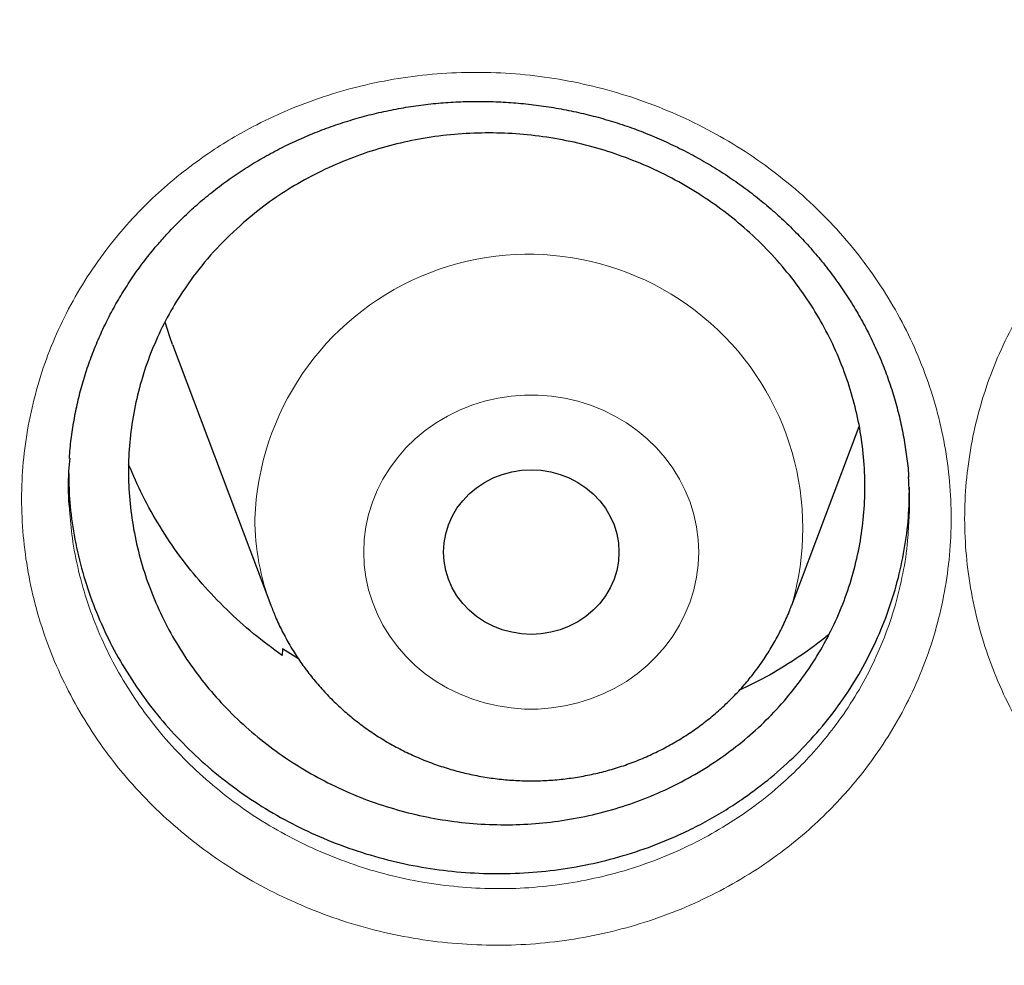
# Model space of a CAD drawing. Header units: millimetres. Extents: x 8 to 949, y 12 to 889.
# Tile 397 of 555: x 608.07 to 612.56, y 846.02 to 850.33. Entities that reach past the tile are written whole.
import ezdxf

# ---------------------------------------------------------------- set-up
doc = ezdxf.new("R2010")
doc.units = ezdxf.units.MM

msp = doc.modelspace()

# ---------------------------------------------------------------- linework, layer by layer
at = {"color": 7, "linetype": 'Continuous', "lineweight": 30}
for p, q in [((608.7657, 848.8493), (609.2127, 847.6611)), ((611.5889, 847.6611), (611.8954, 848.4759)), ((609.2669, 847.462), (609.2653, 847.4307)), ((609.3389, 847.4161), (609.2669, 847.462))]:
    msp.add_line(p, q, dxfattribs=at)
at = {"color": 7, "linetype": 'Continuous', "lineweight": 30, "flags": 128}
for points in [[(608.7657, 848.8493), (608.7546, 848.8799), (608.7312, 848.9516)], [(610.0008, 847.9026), (610.0033, 847.9446), (610.0108, 847.9861), (610.0233, 848.0265), (610.0404, 848.0654), (610.0621, 848.1022), (610.0881, 848.1366), (610.118, 848.1679), (610.1514, 848.196), (610.188, 848.2203), (610.2273, 848.2407), (610.2687, 848.2568), (610.3118, 848.2685), (610.356, 848.2755), (610.4008, 848.2779), (610.4456, 848.2755), (610.4898, 848.2685), (610.5329, 848.2568), (610.5744, 848.2407), (610.6136, 848.2203), (610.6502, 848.196), (610.6837, 848.1679), (610.7135, 848.1366), (610.7395, 848.1022), (610.7612, 848.0654), (610.7784, 848.0265), (610.7908, 847.9861), (610.7983, 847.9446), (610.8008, 847.9026), (610.7983, 847.8606), (610.7908, 847.8191), (610.7784, 847.7786), (610.7612, 847.7398), (610.7395, 847.7029), (610.7135, 847.6686), (610.6837, 847.6372), (610.6502, 847.6092), (610.6136, 847.5848), (610.5744, 847.5645), (610.5329, 847.5484), (610.4898, 847.5367), (610.4456, 847.5297), (610.4008, 847.5273), (610.356, 847.5297), (610.3118, 847.5367), (610.2687, 847.5484), (610.2273, 847.5645), (610.188, 847.5848), (610.1514, 847.6092), (610.118, 847.6372), (610.0881, 847.6686), (610.0621, 847.7029), (610.0404, 847.7398), (610.0233, 847.7786), (610.0108, 847.8191), (610.0033, 847.8606), (610.0008, 847.9026)]]:
    msp.add_lwpolyline(points, dxfattribs=at)
at = {"color": 252, "linetype": 'Continuous', "lineweight": 0, "flags": 128}
msp.add_lwpolyline([(609.6372, 847.9026), (609.6396, 847.9602), (609.6471, 848.0175), (609.6594, 848.074), (609.6765, 848.1295), (609.6983, 848.1834), (609.7246, 848.2355), (609.7554, 848.2855), (609.7903, 848.333), (609.8292, 848.3777), (609.8718, 848.4193), (609.9178, 848.4576), (609.967, 848.4922), (610.019, 848.523), (610.0734, 848.5499), (610.13, 848.5725), (610.1883, 848.5907), (610.2481, 848.6046), (610.3088, 848.6138), (610.3701, 848.6185), (610.4316, 848.6185), (610.4929, 848.6138), (610.5536, 848.6046), (610.6133, 848.5907), (610.6716, 848.5725), (610.7282, 848.5499), (610.7826, 848.523), (610.8346, 848.4922), (610.8838, 848.4576), (610.9298, 848.4193), (610.9724, 848.3777), (611.0113, 848.333), (611.0462, 848.2855), (611.077, 848.2355), (611.1033, 848.1834), (611.1252, 848.1295), (611.1423, 848.074), (611.1546, 848.0175), (611.162, 847.9602), (611.1645, 847.9026), (611.162, 847.8449), (611.1546, 847.7877), (611.1423, 847.7311), (611.1252, 847.6757), (611.1033, 847.6218), (611.077, 847.5696), (611.0462, 847.5197), (611.0113, 847.4722), (610.9724, 847.4275), (610.9298, 847.3859), (610.8838, 847.3476), (610.8346, 847.313), (610.7826, 847.2821), (610.7282, 847.2553), (610.6716, 847.2327), (610.6133, 847.2144), (610.5536, 847.2006), (610.4929, 847.1914), (610.4316, 847.1867), (610.3701, 847.1867), (610.3088, 847.1914), (610.2481, 847.2006), (610.1883, 847.2144), (610.13, 847.2327), (610.0734, 847.2553), (610.019, 847.2821), (609.967, 847.313), (609.9178, 847.3476), (609.8718, 847.3859), (609.8292, 847.4275), (609.7903, 847.4722), (609.7554, 847.5197), (609.7246, 847.5696), (609.6983, 847.6218), (609.6765, 847.6757), (609.6594, 847.7311), (609.6471, 847.7877), (609.6396, 847.8449), (609.6372, 847.9026)], dxfattribs=at)
at = {"color": 252, "linetype": 'Continuous', "lineweight": 0}
for centre, radius, start, end in [((610.3896, 848.0117), 1.2494, 343.6565, 178.0339), ((610.2583, 848.0553), 1.1174, 180.0379, 200.753)]:
    msp.add_arc(centre, radius, start, end, dxfattribs=at)
for points, knots in [([(628.0008, 880.2977), (627.5042, 880.2918), (626.5111, 880.2799), (625.0242, 880.1843), (623.5431, 880.0318), (622.0707, 879.8172), (620.6184, 879.544), (619.1888, 879.2136), (617.7842, 878.828), (616.3987, 878.3858), (615.0266, 877.8848), (613.6709, 877.3249), (612.3348, 876.706), (611.0291, 876.0325), (609.7561, 875.3058), (608.5258, 874.5319), (607.3398, 873.7134), (606.1995, 872.8528), (605.0998, 871.9468), (604.0365, 870.9914), (603.0124, 869.9874), (602.0305, 868.9358), (601.0988, 867.8448), (600.2192, 866.7164), (599.3982, 865.5597), (598.6363, 864.3776), (597.9338, 863.1732), (597.2873, 861.9413), (596.6947, 860.6768), (596.1581, 859.3816), (595.6798, 858.0575), (595.2641, 856.715), (594.9117, 855.3567), (594.625, 853.9933), (594.4032, 852.6277), (594.2455, 851.2627), (594.1508, 849.8925), (594.119, 848.5115), (594.1515, 847.1222), (594.2498, 845.7272), (594.4133, 844.3376), (594.6418, 842.9562), (594.933, 841.5936), (595.2851, 840.2524), (595.6962, 838.9346), (596.1675, 837.6347), (596.7015, 836.3474), (597.2982, 835.0755), (597.958, 833.822), (598.6759, 832.597), (599.4504, 831.4027), (600.2753, 830.2484), (601.1477, 829.1357), (602.065, 828.0658), (603.0306, 827.0341), (604.049, 826.0365), (605.1191, 825.0757), (606.24, 824.1545), (607.4029, 823.2804), (608.6056, 822.4551), (609.8385, 821.6849), (611.0984, 820.9701), (612.3822, 820.311), (613.6952, 819.7045), (615.043, 819.1484), (616.4236, 818.645), (617.8348, 818.1963), (619.2658, 817.8063), (620.7136, 817.4757), (622.1668, 817.2067), (623.6223, 816.9986), (625.0773, 816.8507), (626.5377, 816.7618), (628.0097, 816.7319), (629.4905, 816.7625), (630.9774, 816.8546), (632.4585, 817.008), (633.9309, 817.2224), (635.3833, 817.4957), (636.8129, 817.826), (638.2174, 818.2117), (639.6029, 818.6539), (640.975, 819.1548), (642.3307, 819.7147), (643.6668, 820.3337), (644.9726, 821.0072), (646.2455, 821.7339), (647.4758, 822.5078), (648.6618, 823.3263), (649.8022, 824.1869), (650.9018, 825.0928), (651.9652, 826.0483), (652.9893, 827.0523), (653.9712, 828.1038), (654.9028, 829.1949), (655.7825, 830.3233), (656.6035, 831.48), (657.3653, 832.662), (658.0678, 833.8665), (658.7143, 835.0983), (659.307, 836.3628), (659.8436, 837.6581), (660.3218, 838.9821), (660.7375, 840.3246), (661.0899, 841.683), (661.3766, 843.0464), (661.5984, 844.412), (661.7561, 845.777), (661.8509, 847.1471), (661.8827, 848.5281), (661.8501, 849.9175), (661.7519, 851.3124), (661.5883, 852.702), (661.3599, 854.0835), (661.0686, 855.446), (660.7165, 856.7873), (660.3054, 858.105), (659.8341, 859.4049), (659.3002, 860.6922), (658.7034, 861.9641), (658.0436, 863.2176), (657.3258, 864.4427), (656.5512, 865.637), (655.7263, 866.7912), (654.8539, 867.904), (653.9367, 868.9738), (652.971, 870.0055), (651.9526, 871.0032), (650.8825, 871.964), (649.7616, 872.8852), (648.5987, 873.7593), (647.396, 874.5845), (646.1631, 875.3548), (644.9032, 876.0696), (643.6194, 876.7287), (642.3064, 877.3352), (640.9586, 877.8912), (639.578, 878.3947), (638.1668, 878.8433), (636.7358, 879.2334), (635.288, 879.564), (633.8348, 879.8329), (632.3793, 880.0412), (630.9243, 880.1883), (629.4639, 880.2805), (628.4885, 880.292), (628.0008, 880.2977)], [0, 0, 0, 0, 0.007, 0.014, 0.021, 0.028, 0.035, 0.041875, 0.04875, 0.055625, 0.0625, 0.0695, 0.0765, 0.0835, 0.0905, 0.0975, 0.104375, 0.11125, 0.118125, 0.125, 0.132, 0.139, 0.146, 0.153, 0.16, 0.166875, 0.17375, 0.180625, 0.1875, 0.1945, 0.2015, 0.2085, 0.2155, 0.2225, 0.229375, 0.23625, 0.243125, 0.25, 0.257, 0.264, 0.271, 0.278, 0.285, 0.291875, 0.29875, 0.305625, 0.3125, 0.3195, 0.3265, 0.3335, 0.3405, 0.3475, 0.354375, 0.36125, 0.368125, 0.375, 0.382, 0.389, 0.396, 0.403, 0.41, 0.416875, 0.42375, 0.430625, 0.4375, 0.4445, 0.4515, 0.4585, 0.4655, 0.4725, 0.479375, 0.48625, 0.493125, 0.5, 0.507, 0.514, 0.521, 0.528, 0.535, 0.541875, 0.54875, 0.555625, 0.5625, 0.5695, 0.5765, 0.5835, 0.5905, 0.5975, 0.604375, 0.61125, 0.618125, 0.625, 0.632, 0.639, 0.646, 0.653, 0.66, 0.666875, 0.67375, 0.680625, 0.6875, 0.6945, 0.7015, 0.7085, 0.7155, 0.7225, 0.729375, 0.73625, 0.743125, 0.75, 0.757, 0.764, 0.771, 0.778, 0.785, 0.791875, 0.79875, 0.805625, 0.8125, 0.8195, 0.8265, 0.8335, 0.8405, 0.8475, 0.854375, 0.86125, 0.868125, 0.875, 0.882, 0.889, 0.896, 0.903, 0.91, 0.916875, 0.92375, 0.930625, 0.9375, 0.9445, 0.9515, 0.9585, 0.9655, 0.9725, 0.979375, 0.98625, 0.993125, 1, 1, 1, 1]), ([(608.9182, 849.7141), (608.9525, 849.7369), (609.021, 849.7823), (609.1436, 849.851), (609.2864, 849.9189), (609.451, 849.9809), (609.6207, 850.0298), (609.7944, 850.065), (609.9711, 850.086), (610.1496, 850.093), (610.3284, 850.0861), (610.5063, 850.0651), (610.6821, 850.0297), (610.8549, 849.9806), (611.023, 849.9182), (611.1849, 849.843), (611.3396, 849.7551), (611.4862, 849.6554), (611.6238, 849.5448), (611.7511, 849.4241), (611.8671, 849.2938), (611.9713, 849.1549), (612.0631, 849.0085), (612.1415, 848.856), (612.2057, 848.698), (612.2558, 848.5357), (612.2915, 848.3703), (612.3123, 848.2032), (612.3178, 848.0352), (612.3082, 847.8675), (612.2837, 847.7015), (612.2445, 847.5386), (612.1906, 847.3799), (612.1227, 847.2262), (612.0414, 847.0786), (611.952, 846.9459), (611.8573, 846.8276), (611.7601, 846.7225), (611.6485, 846.618), (611.5209, 846.5164), (611.3767, 846.4202), (611.2241, 846.3358), (611.0645, 846.2639), (610.8986, 846.2054), (610.7276, 846.1602), (610.5529, 846.1286), (610.3757, 846.1108), (610.1971, 846.1075), (610.0182, 846.1183), (609.8404, 846.143), (609.6655, 846.1816), (609.4944, 846.2341), (609.3282, 846.2999), (609.1681, 846.3783), (609.0153, 846.4688), (608.871, 846.5712), (608.736, 846.6847), (608.6112, 846.8081), (608.4979, 846.9405), (608.397, 847.0812), (608.3089, 847.2292), (608.2339, 847.3833), (608.1727, 847.5424), (608.1262, 847.7057), (608.0945, 847.8722), (608.0776, 848.0403), (608.0756, 848.2085), (608.0891, 848.3757), (608.1175, 848.541), (608.1605, 848.7032), (608.2178, 848.8609), (608.2894, 849.0129), (608.3744, 849.1586), (608.4722, 849.2969), (608.5769, 849.4207), (608.6864, 849.5302), (608.7978, 849.6273), (608.8781, 849.6852), (608.9182, 849.7141)], [0, 0, 0, 0, 0.009549, 0.019099, 0.032479, 0.045907, 0.059333, 0.072712, 0.086108, 0.099552, 0.112994, 0.126389, 0.139825, 0.153308, 0.166791, 0.180226, 0.19364, 0.207101, 0.220562, 0.233975, 0.247379, 0.260831, 0.274283, 0.287687, 0.301075, 0.31451, 0.327945, 0.341332, 0.354729, 0.368174, 0.381619, 0.395016, 0.408378, 0.421788, 0.435196, 0.448557, 0.459798, 0.471053, 0.482295, 0.49568, 0.509113, 0.522546, 0.535932, 0.549313, 0.562742, 0.576171, 0.589553, 0.602967, 0.616429, 0.629891, 0.643305, 0.656708, 0.670159, 0.68361, 0.697013, 0.71043, 0.723896, 0.737361, 0.750778, 0.764167, 0.777604, 0.791041, 0.804431, 0.817855, 0.831327, 0.844801, 0.858226, 0.871615, 0.885051, 0.898488, 0.911877, 0.925239, 0.938648, 0.952057, 0.965419, 0.976941, 0.988478, 1, 1, 1, 1]), ([(613.1604, 849.5886), (613.1945, 849.6131), (613.2626, 849.6621), (613.3841, 849.7361), (613.5253, 849.8095), (613.6876, 849.8774), (613.8556, 849.9325), (614.028, 849.9739), (614.2039, 850.0011), (614.3821, 850.0146), (614.5611, 850.014), (614.7396, 849.9994), (614.9166, 849.9703), (615.0909, 849.9274), (615.2611, 849.871), (615.4256, 849.8016), (615.5833, 849.7192), (615.7334, 849.6248), (615.8748, 849.5191), (616.0063, 849.4029), (616.1267, 849.2767), (616.2358, 849.1415), (616.3327, 848.9984), (616.4164, 848.8486), (616.4862, 848.6928), (616.542, 848.5322), (616.5835, 848.3681), (616.6102, 848.2016), (616.6216, 848.0337), (616.6179, 847.8655), (616.5993, 847.6985), (616.5658, 847.534), (616.5174, 847.3733), (616.4549, 847.217), (616.3788, 847.0664), (616.294, 846.9304), (616.2034, 846.8085), (616.1098, 846.6999), (616.0019, 846.5913), (615.8779, 846.4851), (615.737, 846.3837), (615.5874, 846.2938), (615.4304, 846.2162), (615.2666, 846.1517), (615.0972, 846.1004), (614.9237, 846.0624), (614.7472, 846.0383), (614.5688, 846.0287), (614.3897, 846.0331), (614.2112, 846.0514), (614.035, 846.0837), (613.8622, 846.1301), (613.6937, 846.19), (613.5308, 846.2627), (613.3749, 846.3477), (613.2271, 846.445), (613.0881, 846.5537), (612.9591, 846.6726), (612.8412, 846.801), (612.7354, 846.9381), (612.642, 847.083), (612.5617, 847.2345), (612.4949, 847.3914), (612.4427, 847.5532), (612.4051, 847.7186), (612.3823, 847.8862), (612.3744, 848.0544), (612.382, 848.2223), (612.4046, 848.3888), (612.4419, 848.5526), (612.4937, 848.7125), (612.5599, 848.8672), (612.6399, 849.0161), (612.7328, 849.1579), (612.8329, 849.2852), (612.9378, 849.3979), (613.0445, 849.4981), (613.1218, 849.5585), (613.1604, 849.5886)], [0, 0, 0, 0, 0.009735, 0.019471, 0.03285, 0.046276, 0.059702, 0.07308, 0.086472, 0.099911, 0.11335, 0.12674, 0.14017, 0.153648, 0.167126, 0.180556, 0.193966, 0.207424, 0.220882, 0.234292, 0.247695, 0.261147, 0.274598, 0.288001, 0.301391, 0.314829, 0.328266, 0.341656, 0.355058, 0.368507, 0.381957, 0.395359, 0.408726, 0.42214, 0.435553, 0.448918, 0.460166, 0.471428, 0.482676, 0.496059, 0.50949, 0.522921, 0.536304, 0.549683, 0.56311, 0.576537, 0.589916, 0.60332, 0.616772, 0.630224, 0.643628, 0.657032, 0.670484, 0.683935, 0.697339, 0.710754, 0.724216, 0.737679, 0.751094, 0.764482, 0.777918, 0.791355, 0.804744, 0.818172, 0.831648, 0.845125, 0.858555, 0.871948, 0.88539, 0.898832, 0.912226, 0.925592, 0.939005, 0.952419, 0.965785, 0.977185, 0.9886, 1, 1, 1, 1]), ([(608.2956, 848.0944), (608.2991, 848.052), (608.3069, 847.9588), (608.335, 847.8164), (608.3768, 847.6684), (608.4323, 847.5242), (608.5001, 847.3846), (608.58, 847.2505), (608.6713, 847.1229), (608.7738, 847.0028), (608.8867, 846.8909), (609.0089, 846.788), (609.1395, 846.695), (609.2777, 846.6128), (609.4226, 846.5416), (609.5731, 846.4817), (609.7279, 846.4338), (609.8862, 846.3986), (610.047, 846.3759), (610.2089, 846.3657), (610.3705, 846.3684), (610.5308, 846.3841), (610.6889, 846.4124), (610.8436, 846.453), (610.9937, 846.5056), (611.1382, 846.5704), (611.2762, 846.6464), (611.4067, 846.7332), (611.5222, 846.8249), (611.6232, 846.9193), (611.7113, 847.0142), (611.797, 847.1212), (611.8779, 847.2412), (611.9515, 847.3746), (612.0129, 847.5136), (612.0619, 847.6571), (612.0967, 847.8045), (612.1161, 847.9225), (612.1193, 847.9914), (612.1202, 848.0096)], [0, 0, 0, 0, 0.023471, 0.051581, 0.07959, 0.107534, 0.135577, 0.163619, 0.191562, 0.219555, 0.247649, 0.275743, 0.303736, 0.331704, 0.359772, 0.387839, 0.415808, 0.443795, 0.471882, 0.499969, 0.527956, 0.555879, 0.583901, 0.611922, 0.639844, 0.667769, 0.695793, 0.723817, 0.75174, 0.775211, 0.798712, 0.822183, 0.850058, 0.878033, 0.906011, 0.93389, 0.961838, 0.989885, 1, 1, 1, 1])]:
    msp.add_open_spline(points, degree=3, knots=knots, dxfattribs=at)
at = {"color": 7, "linetype": 'Continuous', "lineweight": 30}
for points, knots in [([(593.1495, 851.204), (593.1478, 851.1811), (593.1443, 851.1328), (593.1392, 851.0565), (593.1335, 850.9687), (593.1272, 850.8686), (593.1203, 850.7562), (593.1133, 850.635), (593.1062, 850.5043), (593.0993, 850.3651), (593.0927, 850.2174), (593.0856, 850.0397), (593.0785, 849.8295), (593.0721, 849.5844), (593.0675, 849.3231), (593.065, 849.0455), (593.0651, 848.7519), (593.0683, 848.4421), (593.0751, 848.1161), (593.0845, 847.8191), (593.0953, 847.5548), (593.106, 847.3317), (593.1181, 847.1144), (593.1309, 846.909), (593.1444, 846.7128), (593.1583, 846.5266), (593.1726, 846.3508), (593.1866, 846.1894), (593.2, 846.0424), (593.2128, 845.9099), (593.2244, 845.7936), (593.2349, 845.6929), (593.244, 845.6075), (593.252, 845.5348), (593.2587, 845.4748), (593.2637, 845.4305), (593.2672, 845.3994), (593.27, 845.3756), (593.2731, 845.3491), (593.2771, 845.315), (593.282, 845.2729), (593.2879, 845.2237), (593.2957, 845.1596), (593.3057, 845.0787), (593.3184, 844.9791), (593.333, 844.8674), (593.3502, 844.7386), (593.3706, 844.5923), (593.3937, 844.4316), (593.4186, 844.2654), (593.4444, 844.0986), (593.4711, 843.9323), (593.4986, 843.7666), (593.527, 843.6015), (593.5768, 843.3201), (593.6514, 842.9244), (593.7522, 842.4342), (593.8568, 841.9634), (593.965, 841.5077), (594.0823, 841.0451), (594.1901, 840.6457), (594.2849, 840.3108), (594.3635, 840.042), (594.4453, 839.7713), (594.5183, 839.5375), (594.5794, 839.3465), (594.6257, 839.2043), (594.6673, 839.0784), (594.7041, 838.9687), (594.7357, 838.8753), (594.7621, 838.798), (594.7833, 838.7365), (594.802, 838.6826), (594.822, 838.6252), (594.8468, 838.5544), (594.8776, 838.4674), (594.9143, 838.3647), (594.9572, 838.246), (595.0051, 838.1154), (595.0577, 837.9738), (595.115, 837.822), (595.1783, 837.6568), (595.248, 837.4783), (595.3318, 837.2675), (595.4278, 837.0312), (595.534, 836.7767), (595.6508, 836.5031), (595.7781, 836.2129), (595.9157, 835.9083), (596.0508, 835.6175), (596.1837, 835.3385), (596.314, 835.0715), (596.4414, 834.8165), (596.5646, 834.5753), (596.6831, 834.3478), (596.7968, 834.1337), (596.9052, 833.933), (597.0937, 833.5899), (597.3713, 833.1016), (597.6485, 832.639), (597.829, 832.3468), (597.9062, 832.223), (597.9841, 832.0993), (598.0626, 831.9759), (598.1418, 831.8526), (598.2217, 831.7295), (598.301, 831.6086), (598.3719, 831.5013), (598.432, 831.4113), (598.4797, 831.3402), (598.5201, 831.2803), (598.5532, 831.2315), (598.5788, 831.1938), (598.6003, 831.1623), (598.6221, 831.1303), (598.6487, 831.0914), (598.6843, 831.0397), (598.7297, 830.974), (598.7859, 830.893), (598.8512, 830.7996), (598.9257, 830.6939), (599.0096, 830.5759), (599.098, 830.4527), (599.1901, 830.3257), (599.2852, 830.1958), (599.3878, 830.0572), (599.4979, 829.9101), (599.6157, 829.7545), (599.741, 829.5911), (599.9074, 829.377), (600.1117, 829.119), (600.3514, 828.8234), (600.5977, 828.5265), (600.8504, 828.2292), (601.1087, 827.9324), (601.3612, 827.649), (601.6075, 827.3786), (601.8472, 827.1211), (602.0759, 826.8805), (602.2932, 826.6562), (602.4993, 826.4473), (602.6983, 826.2489), (602.89, 826.0609), (603.0909, 825.867), (603.3016, 825.6671), (603.5263, 825.4577), (603.7524, 825.2509), (603.9838, 825.0429), (604.2207, 824.8341), (604.4631, 824.6243), (604.7041, 824.4198), (604.9434, 824.2205), (605.1805, 824.0264), (605.4225, 823.832), (605.6694, 823.6374), (605.9206, 823.443), (606.1427, 823.2744), (606.3289, 823.1352), (606.4731, 823.0287), (606.6023, 822.9341), (606.7166, 822.8513), (606.8067, 822.7865), (606.8753, 822.7374), (606.9251, 822.702), (606.9661, 822.6728), (606.998, 822.6502), (607.0255, 822.6308), (607.0597, 822.6067), (607.1077, 822.573), (607.1719, 822.528), (607.2496, 822.4739), (607.3408, 822.4108), (607.4457, 822.3388), (607.5643, 822.2579), (607.6969, 822.1685), (607.91, 822.0261), (608.2023, 821.8344), (608.5724, 821.5983), (608.9502, 821.3638), (609.3355, 821.1313), (609.7283, 820.9011), (610.1286, 820.6733), (610.5365, 820.4482), (610.9883, 820.2065), (611.4859, 819.9499), (612.0313, 819.6802), (612.5873, 819.417), (613.1497, 819.1625), (613.752, 818.9024), (614.3916, 818.6404), (615.0681, 818.3792), (615.7421, 818.1345), (616.4128, 817.9058), (617.0798, 817.6927), (617.7304, 817.4985), (618.364, 817.3219), (618.9805, 817.1615), (619.5939, 817.0132), (620.2063, 816.876), (620.8761, 816.7379), (621.6048, 816.6022), (622.3928, 816.4728), (623.1837, 816.3604), (623.9771, 816.2649), (624.7679, 816.187), (625.5556, 816.1263), (626.3398, 816.0825), (627.1248, 816.0554), (627.9151, 816.045), (628.7102, 816.0517), (629.5096, 816.0758), (630.3082, 816.1173), (631.1057, 816.1759), (631.8967, 816.2512), (632.6812, 816.3428), (633.4594, 816.4504), (634.2368, 816.5746), (635.0185, 816.7165), (635.8041, 816.8767), (636.5931, 817.0556), (637.3805, 817.2524), (638.1657, 817.4672), (638.892, 817.6833), (639.5604, 817.8968), (640.1739, 818.1049), (640.7903, 818.3263), (641.4115, 818.5625), (642.0179, 818.8061), (642.6091, 819.0562), (643.1847, 819.3115), (643.7629, 819.5805), (644.3434, 819.8632), (644.9258, 820.16), (645.5097, 820.4713), (645.9836, 820.7353), (646.3463, 820.944), (646.5946, 821.0895), (646.8327, 821.2317), (647.0596, 821.3695), (647.2753, 821.5027), (647.4799, 821.631), (647.6796, 821.7581), (647.8736, 821.8834), (648.0614, 822.0064), (648.2365, 822.1227), (648.3989, 822.2319), (648.5332, 822.3232), (648.6418, 822.3978), (648.7273, 822.4568), (648.8073, 822.5124), (648.8794, 822.5628), (648.9415, 822.6064), (648.9916, 822.6418), (649.0335, 822.6714), (649.0748, 822.7007), (649.1227, 822.7348), (649.1801, 822.7759), (649.2457, 822.823), (649.3181, 822.8753), (649.4126, 822.9438), (649.5317, 823.031), (649.678, 823.1391), (649.8382, 823.2589), (650.0121, 823.3906), (650.1996, 823.5345), (650.4003, 823.6909), (650.6141, 823.86), (650.8404, 824.0422), (651.0792, 824.2377), (651.3299, 824.447), (651.5886, 824.6673), (651.8487, 824.8934), (652.104, 825.1198), (652.3815, 825.371), (652.6789, 825.6466), (652.9937, 825.946), (653.295, 826.24), (653.5906, 826.5357), (653.8799, 826.8323), (654.1624, 827.1293), (654.4308, 827.4184), (654.6855, 827.6991), (654.9269, 827.9712), (655.1701, 828.2512), (655.4202, 828.5458), (655.6823, 828.8623), (655.9472, 829.1904), (656.2259, 829.5448), (656.5178, 829.927), (656.745, 830.234), (656.8984, 830.4456), (656.976, 830.5535), (657.0491, 830.656), (657.1155, 830.75), (657.175, 830.8347), (657.2278, 830.9103), (657.2738, 830.9766), (657.3131, 831.0336), (657.3459, 831.0812), (657.3721, 831.1195), (657.3937, 831.151), (657.4159, 831.1836), (657.4431, 831.2236), (657.4775, 831.2743), (657.5177, 831.3339), (657.5702, 831.4121), (657.6364, 831.5114), (657.7176, 831.6344), (657.8085, 831.7734), (657.9087, 831.9284), (658.018, 832.0998), (658.1335, 832.2836), (658.2548, 832.4794), (658.381, 832.6866), (658.5124, 832.9061), (658.6449, 833.1315), (658.8074, 833.4132), (658.9942, 833.7455), (659.2013, 834.1258), (659.3953, 834.4936), (659.5767, 834.8484), (659.7461, 835.1899), (659.9039, 835.5179), (660.0509, 835.832), (660.1889, 836.1357), (660.3221, 836.4368), (660.4679, 836.7762), (660.6276, 837.1609), (660.7998, 837.5935), (660.9268, 837.9271), (661.0101, 838.1524), (661.0493, 838.2597), (661.0843, 838.3565), (661.1148, 838.4416), (661.1408, 838.5149), (661.1634, 838.5789), (661.182, 838.6321), (661.1969, 838.6747), (661.2095, 838.7111), (661.2242, 838.7536), (661.2434, 838.8095), (661.2672, 838.8791), (661.2943, 838.959), (661.3244, 839.049), (661.3577, 839.149), (661.3966, 839.2676), (661.4414, 839.4063), (661.4924, 839.5667), (661.547, 839.7417), (661.6049, 839.9317), (661.6655, 840.1351), (661.7276, 840.3491), (661.7897, 840.5688), (661.8505, 840.7903), (661.9493, 841.1605), (662.0795, 841.679), (662.2316, 842.3461), (662.3443, 842.8947), (662.4255, 843.3245), (662.4806, 843.6334), (662.5311, 843.9341), (662.5767, 844.2217), (662.6127, 844.4632), (662.6408, 844.6616), (662.6624, 844.82), (662.6824, 844.972), (662.6977, 845.0935), (662.7088, 845.183), (662.7155, 845.239), (662.7209, 845.2842), (662.725, 845.3185), (662.7279, 845.3432), (662.7309, 845.3689), (662.7349, 845.404), (662.7408, 845.4558), (662.7483, 845.5225), (662.7573, 845.6042), (662.7676, 845.7008), (662.7791, 845.8124), (662.7965, 845.9877), (662.8186, 846.2262), (662.8437, 846.5276), (662.8667, 846.8426), (662.8872, 847.1711), (662.9049, 847.5133), (662.9198, 847.884), (662.9309, 848.2845), (662.9368, 848.7159), (662.9366, 849.0809), (662.9333, 849.3709), (662.9296, 849.5768), (662.9247, 849.7725), (662.919, 849.9573), (662.9122, 850.1455), (662.9041, 850.3347), (662.8949, 850.5229), (662.8856, 850.6933), (662.8765, 850.8459), (662.8678, 850.9809), (662.8599, 851.0981), (662.8545, 851.1707), (662.8521, 851.204)], [0, 0, 0, 0, 0.0006002, 0.0012692, 0.0020128, 0.0029471, 0.0039857, 0.0051204, 0.0063345, 0.0076279, 0.0090004, 0.0104521, 0.0125774, 0.0148526, 0.0172774, 0.019852, 0.0225763, 0.0254503, 0.028474, 0.0316474, 0.0337187, 0.0358343, 0.0378624, 0.0397716, 0.041562, 0.0433311, 0.0449665, 0.0464683, 0.0478364, 0.0490709, 0.0501717, 0.0510871, 0.0518838, 0.0525616, 0.0531206, 0.0535608, 0.0538025, 0.05399, 0.0542257, 0.0545453, 0.0549432, 0.0554026, 0.0559226, 0.0567366, 0.0576652, 0.0587083, 0.0598661, 0.0612713, 0.0628076, 0.0643726, 0.0659334, 0.06749, 0.0690425, 0.0705908, 0.072135, 0.0769608, 0.0817456, 0.085991, 0.0903009, 0.0946998, 0.0991878, 0.1017399, 0.10432, 0.1069279, 0.1095552, 0.1110888, 0.1124659, 0.1136867, 0.1147511, 0.115659, 0.1164105, 0.1170057, 0.1174557, 0.1179854, 0.1186824, 0.1195285, 0.1205322, 0.1216936, 0.1230126, 0.1243708, 0.1258634, 0.1274905, 0.129252, 0.131148, 0.1337463, 0.1362828, 0.138749, 0.1419418, 0.1450086, 0.1479493, 0.1507639, 0.153506, 0.1561169, 0.1585965, 0.1609449, 0.163162, 0.165248, 0.167204, 0.1739014, 0.1806415, 0.1819705, 0.1833011, 0.1846334, 0.1859673, 0.1873028, 0.18864, 0.1899788, 0.191253, 0.1921547, 0.1929346, 0.1935927, 0.194129, 0.1945435, 0.1948386, 0.1951701, 0.1955992, 0.1961266, 0.1968834, 0.1977802, 0.1988171, 0.1999941, 0.2013111, 0.2027682, 0.2041286, 0.2055919, 0.2071581, 0.2088271, 0.210599, 0.2124738, 0.2144343, 0.2179813, 0.2214295, 0.2247789, 0.228465, 0.2320236, 0.2354546, 0.238758, 0.2419339, 0.2449822, 0.2477396, 0.2503836, 0.2529143, 0.2553317, 0.2576358, 0.260453, 0.2631667, 0.2659194, 0.2687131, 0.2715477, 0.2744232, 0.2773397, 0.2800492, 0.282793, 0.2855713, 0.2883841, 0.2912312, 0.29409, 0.2958607, 0.2974611, 0.2988911, 0.3001508, 0.3012402, 0.3018613, 0.3024093, 0.3028744, 0.303208, 0.303456, 0.3037747, 0.3043282, 0.305027, 0.3058709, 0.30686, 0.3079943, 0.3092737, 0.3106983, 0.3122681, 0.3161242, 0.3200332, 0.3239867, 0.3279846, 0.3320268, 0.3361135, 0.3402445, 0.34442, 0.3497321, 0.3551143, 0.3605666, 0.3660438, 0.3714685, 0.377935, 0.3843236, 0.3906338, 0.3968658, 0.4030197, 0.4090954, 0.4147526, 0.4203403, 0.4258591, 0.4313502, 0.4368411, 0.4438295, 0.4508178, 0.4578059, 0.4647939, 0.4717817, 0.4786447, 0.4855076, 0.4923705, 0.4992336, 0.5062215, 0.5132092, 0.5201969, 0.5271846, 0.5341724, 0.5410356, 0.5479014, 0.5547886, 0.5617012, 0.5687655, 0.5758562, 0.582973, 0.5901162, 0.5972856, 0.6029372, 0.6086155, 0.6143768, 0.6202297, 0.626174, 0.6316572, 0.6372159, 0.6428503, 0.6485603, 0.654346, 0.6602074, 0.6661445, 0.6687788, 0.6713477, 0.6738114, 0.67617, 0.6784235, 0.6805718, 0.6826149, 0.6847409, 0.6867397, 0.6886111, 0.6903554, 0.6919723, 0.692952, 0.6938783, 0.6947512, 0.6955563, 0.6962348, 0.6967805, 0.6971966, 0.6976092, 0.6981338, 0.6987706, 0.6994986, 0.7002961, 0.701163, 0.7026244, 0.7042486, 0.7060355, 0.7079852, 0.7100976, 0.7123729, 0.7148108, 0.7174116, 0.7201752, 0.7231016, 0.7261903, 0.7293146, 0.7323771, 0.7353776, 0.7394022, 0.7433096, 0.7470999, 0.7507729, 0.7546078, 0.758306, 0.7618675, 0.7652924, 0.7685806, 0.7717322, 0.775356, 0.7790751, 0.7828975, 0.7868235, 0.7913434, 0.7959931, 0.7972324, 0.7984694, 0.7996199, 0.8006663, 0.8016087, 0.8024471, 0.8031814, 0.8038116, 0.8043378, 0.80476, 0.8050781, 0.8053807, 0.8058366, 0.8063989, 0.8070547, 0.8078005, 0.8089725, 0.8103147, 0.811827, 0.8135094, 0.815362, 0.8173847, 0.8194477, 0.821662, 0.8240275, 0.8264501, 0.8288238, 0.8329408, 0.8369017, 0.8407065, 0.8443552, 0.8478478, 0.8511843, 0.8543646, 0.8573888, 0.8603672, 0.863429, 0.8675652, 0.8718449, 0.8762683, 0.8774111, 0.8784742, 0.8794215, 0.880253, 0.8809687, 0.8815687, 0.8821271, 0.8825246, 0.8828148, 0.8831907, 0.8837666, 0.8844458, 0.8852221, 0.8860955, 0.887066, 0.8881336, 0.8895429, 0.891092, 0.892781, 0.8946098, 0.8965785, 0.8986477, 0.9007711, 0.9028889, 0.9050009, 0.9113659, 0.9176783, 0.923938, 0.9268708, 0.9297918, 0.9326291, 0.935319, 0.9378617, 0.9393998, 0.9408785, 0.9422978, 0.9436549, 0.9442793, 0.944802, 0.9452231, 0.9455425, 0.9457603, 0.9459166, 0.9462603, 0.9467431, 0.9473651, 0.9481263, 0.9490266, 0.9500661, 0.9512448, 0.9539234, 0.9567268, 0.9596548, 0.9627074, 0.9658846, 0.9691864, 0.9730323, 0.9770346, 0.9811932, 0.9831925, 0.9851078, 0.9869197, 0.9886283, 0.9902336, 0.9921313, 0.9938611, 0.9954232, 0.9968178, 0.9980451, 0.9991056, 1, 1, 1, 1]), ([(608.7436, 849.3574), (608.7536, 849.368), (608.7835, 849.3998), (608.8357, 849.4508), (608.9013, 849.5091), (608.9698, 849.5642), (609.0412, 849.6161), (609.1153, 849.6648), (609.1921, 849.7101), (609.2713, 849.752), (609.3526, 849.7903), (609.4358, 849.8247), (609.5206, 849.8553), (609.6071, 849.8821), (609.6951, 849.905), (609.7844, 849.924), (609.8746, 849.9389), (609.9654, 849.9498), (610.0565, 849.9565), (610.1477, 849.9591), (610.2392, 849.9576), (610.3309, 849.952), (610.4228, 849.9424), (610.5143, 849.9287), (610.605, 849.911), (610.6945, 849.8893), (610.7823, 849.8639), (610.8684, 849.8346), (610.9531, 849.8014), (611.0366, 849.7644), (611.1186, 849.7236), (611.1987, 849.6791), (611.2766, 849.6312), (611.3518, 849.5801), (611.4239, 849.526), (611.493, 849.4691), (611.5592, 849.4091), (611.6226, 849.3461), (611.683, 849.2801), (611.7402, 849.2114), (611.7939, 849.1403), (611.8439, 849.0671), (611.89, 848.9921), (611.932, 848.9154), (611.9702, 848.837), (612.0045, 848.7569), (612.0347, 848.6753), (612.0607, 848.5925), (612.0825, 848.5087), (612.1, 848.4241), (612.1128, 848.3388), (612.1199, 848.2785), (612.1214, 848.2467), (612.1216, 848.2435)], [0, 0, 0, 0, 0.010133, 0.030341, 0.050503, 0.070647, 0.090786, 0.110936, 0.131107, 0.15131, 0.171542, 0.191711, 0.211782, 0.231926, 0.252116, 0.272325, 0.292516, 0.312655, 0.332715, 0.352719, 0.372722, 0.39286, 0.413085, 0.433345, 0.453578, 0.473724, 0.493733, 0.513617, 0.53354, 0.553618, 0.573808, 0.594057, 0.614309, 0.634495, 0.654563, 0.674495, 0.694463, 0.714575, 0.734771, 0.755018, 0.775283, 0.795521, 0.815698, 0.8358, 0.855893, 0.876111, 0.896337, 0.916576, 0.936833, 0.957113, 0.977422, 0.997766, 1, 1, 1, 1]), ([(609.0891, 849.4059), (609.1236, 849.4345), (609.1928, 849.4916), (609.3069, 849.5673), (609.4284, 849.6347), (609.5558, 849.6919), (609.6869, 849.7382), (609.8218, 849.7741), (609.9611, 849.7993), (610.1024, 849.8132), (610.2434, 849.8158), (610.3843, 849.8074), (610.5257, 849.7876), (610.665, 849.7567), (610.7999, 849.7152), (610.931, 849.6635), (611.0585, 849.601), (611.18, 849.5287), (611.2937, 849.4479), (611.4002, 849.3586), (611.4993, 849.2604), (611.5894, 849.1549), (611.669, 849.0438), (611.7387, 848.9272), (611.7983, 848.8044), (611.8468, 848.6776), (611.8833, 848.5489), (611.9085, 848.418), (611.922, 848.2845), (611.9234, 848.1507), (611.9128, 848.0189), (611.8906, 847.8885), (611.8564, 847.7594), (611.8106, 847.6337), (611.7541, 847.5135), (611.6871, 847.3983), (611.6092, 847.288), (611.5213, 847.1846), (611.4253, 847.0896), (611.321, 847.0025), (611.208, 846.9235), (611.088, 846.8539), (610.9632, 846.7948), (610.8333, 846.7457), (610.698, 846.7069), (610.5594, 846.679), (610.4198, 846.6625), (610.279, 846.657), (610.1366, 846.6627), (609.9949, 846.6798), (609.8564, 846.7078), (609.7205, 846.7464), (609.5871, 846.7961), (609.4584, 846.8562), (609.3365, 846.9255), (609.2209, 847.0039), (609.1116, 847.092), (609.0104, 847.1883), (608.919, 847.2912), (608.8368, 847.4005), (608.7638, 847.517), (608.7016, 847.6387), (608.6509, 847.7634), (608.6113, 847.8914), (608.583, 848.0231), (608.5667, 848.1563), (608.5624, 848.2888), (608.5698, 848.421), (608.5893, 848.5531), (608.6207, 848.6829), (608.6633, 848.8083), (608.7169, 848.9297), (608.7819, 849.0473), (608.864, 849.1684), (608.9643, 849.2905), (609.0473, 849.3673), (609.0891, 849.4059)], [0, 0, 0, 0, 0.013235, 0.0264701, 0.0400897, 0.0537093, 0.0669444, 0.0801794, 0.0937987, 0.107418, 0.1206562, 0.1338944, 0.1475172, 0.1611399, 0.174379, 0.1876181, 0.201242, 0.2148659, 0.2281025, 0.2413391, 0.2549605, 0.268582, 0.2818138, 0.2950456, 0.3086621, 0.3222786, 0.3355054, 0.3487322, 0.3623435, 0.3759547, 0.3891786, 0.4024024, 0.4160104, 0.4296183, 0.4428425, 0.4560666, 0.4696747, 0.4832828, 0.4965104, 0.509738, 0.5233496, 0.5369612, 0.5501939, 0.5634267, 0.5770436, 0.5906605, 0.6038977, 0.617135, 0.6307567, 0.6443784, 0.6576176, 0.6708568, 0.6844807, 0.6981046, 0.7113423, 0.72458, 0.7382026, 0.7518251, 0.7650586, 0.778292, 0.7919102, 0.8055284, 0.8187566, 0.8319849, 0.8455977, 0.8592104, 0.8724349, 0.8856593, 0.899268, 0.9128767, 0.9261003, 0.939324, 0.9529317, 0.9665393, 0.983177, 1, 1, 1, 1]), ([(608.2952, 848.3299), (608.2962, 848.3448), (608.299, 848.3884), (608.3084, 848.4602), (608.3232, 848.5449), (608.3425, 848.6286), (608.366, 848.711), (608.3937, 848.7919), (608.4255, 848.8714), (608.4614, 848.9493), (608.5014, 849.0255), (608.5454, 849.0998), (608.5932, 849.1721), (608.6449, 849.2421), (608.6952, 849.3038), (608.7292, 849.3414), (608.7436, 849.3574)], [0, 0, 0, 0, 0.0395556, 0.1153535, 0.1911663, 0.2668479, 0.3422897, 0.4174432, 0.492376, 0.5676739, 0.6429451, 0.7182241, 0.7935468, 0.8689435, 0.944448, 1, 1, 1, 1]), ([(608.2962, 848.3315), (608.2944, 848.3115), (608.2882, 848.2412), (608.2885, 848.1617), (608.2947, 848.1028), (608.2956, 848.0944)], [0, 0, 0, 0, 0.253652, 0.893894, 1, 1, 1, 1]), ([(609.2653, 847.4307), (609.2211, 847.4632), (609.1327, 847.5283), (609.011, 847.6386), (608.8984, 847.7569), (608.7964, 847.8835), (608.7062, 848.0178), (608.6275, 848.157), (608.5857, 848.2538), (608.5651, 848.3016)], [0, 0, 0, 0, 0.142873, 0.286253, 0.429633, 0.572507, 0.715912, 0.859829, 1, 1, 1, 1]), ([(608.2914, 848.2696), (608.2921, 848.2289), (608.2936, 848.1383), (608.3116, 847.997), (608.3431, 847.8469), (608.3885, 847.6995), (608.4464, 847.5574), (608.5164, 847.4198), (608.5991, 847.2868), (608.6935, 847.1604), (608.7979, 847.043), (608.9122, 846.9336), (609.0369, 846.8326), (609.1701, 846.7419), (609.3093, 846.6627), (609.4547, 846.5945), (609.6069, 846.5373), (609.7634, 846.4924), (609.9217, 846.4604), (610.082, 846.4408), (610.2448, 846.4338), (610.4072, 846.4399), (610.5666, 846.4587), (610.7235, 846.4899), (610.8782, 846.5339), (611.0098, 846.5833), (611.118, 846.6324), (611.2048, 846.6775), (611.2896, 846.7267), (611.3437, 846.7631), (611.3707, 846.7813)], [0, 0, 0, 0, 0.030561, 0.067943, 0.106402, 0.144861, 0.182299, 0.219738, 0.258252, 0.296763, 0.3343, 0.371837, 0.410466, 0.449096, 0.486584, 0.524074, 0.562648, 0.601222, 0.638746, 0.67627, 0.714885, 0.7535, 0.790988, 0.828475, 0.867048, 0.905622, 0.929087, 0.952553, 0.976277, 1, 1, 1, 1]), ([(612.1202, 848.0096), (612.1226, 848.042), (612.1286, 848.1203), (612.1239, 848.199), (612.1212, 848.2452)], [0, 0, 0, 0, 0.41265, 1, 1, 1, 1]), ([(611.3707, 846.7813), (611.4124, 846.8118), (611.4958, 846.8729), (611.6108, 846.9779), (611.7175, 847.0921), (611.813, 847.2147), (611.8959, 847.3433), (611.9668, 847.4782), (612.0258, 847.6198), (612.0718, 847.7657), (612.1037, 847.9134), (612.1229, 848.0577), (612.1245, 848.1532), (612.1252, 848.1989)], [0, 0, 0, 0, 0.0908906, 0.1817844, 0.2753319, 0.3688776, 0.4594658, 0.550056, 0.6432979, 0.7365396, 0.8268972, 0.9172541, 1, 1, 1, 1]), ([(609.2138, 847.6594), (609.2206, 847.6417), (609.2361, 847.6014), (609.2651, 847.5407), (609.2998, 847.477), (609.3385, 847.4154), (609.3808, 847.3561), (609.4268, 847.2993), (609.4762, 847.2452), (609.5288, 847.194), (609.5845, 847.1459), (609.6432, 847.101), (609.7045, 847.0595), (609.7682, 847.0216), (609.8343, 846.9874), (609.9023, 846.957), (609.9722, 846.9305), (610.0436, 846.908), (610.1163, 846.8897), (610.19, 846.8755), (610.2645, 846.8655), (610.3396, 846.8599), (610.4148, 846.8585), (610.4901, 846.8615), (610.565, 846.8688), (610.6394, 846.8803), (610.713, 846.8961), (610.7855, 846.9161), (610.8566, 846.9402), (610.9261, 846.9684), (610.9937, 847.0005), (611.0592, 847.0364), (611.1224, 847.076), (611.183, 847.1192), (611.2408, 847.1657), (611.2956, 847.2155), (611.3473, 847.2683), (611.3955, 847.324), (611.4402, 847.3823), (611.4812, 847.4431), (611.5184, 847.506), (611.5513, 847.571), (611.5745, 847.6225), (611.5854, 847.6528), (611.588, 847.6602)], [0, 0, 0, 0, 0.018911, 0.042918, 0.066947, 0.091001, 0.115083, 0.139195, 0.163338, 0.187515, 0.211724, 0.235967, 0.260242, 0.284548, 0.308885, 0.333251, 0.357643, 0.38206, 0.406498, 0.430957, 0.455432, 0.479922, 0.504423, 0.528933, 0.553447, 0.577964, 0.602479, 0.626989, 0.651492, 0.675983, 0.700461, 0.724921, 0.74936, 0.773776, 0.798165, 0.822526, 0.846855, 0.871152, 0.895415, 0.919642, 0.943835, 0.967993, 0.992118, 1, 1, 1, 1]), ([(611.7598, 847.53), (611.7529, 847.5239), (611.7059, 847.4824), (611.6091, 847.4155), (611.4796, 847.3344), (611.39, 847.2916), (611.3498, 847.2724)], [0, 0, 0, 0, 0.057326, 0.391663, 0.727196, 1, 1, 1, 1]), ([(595.5592, 846.7631), (595.5601, 846.7485), (595.5679, 846.6155), (595.5868, 846.3643), (595.6163, 846.0096), (595.6506, 845.6552), (595.6892, 845.3012), (595.7323, 844.9476), (595.7797, 844.5945), (595.8315, 844.242), (595.8877, 843.8901), (595.9483, 843.5388), (596.0132, 843.1882), (596.0825, 842.8383), (596.1562, 842.4892), (596.2341, 842.141), (596.3164, 841.7936), (596.403, 841.4471), (596.4939, 841.1017), (596.5891, 840.7572), (596.6886, 840.4138), (596.7923, 840.0715), (596.9003, 839.7304), (597.0125, 839.3904), (597.1289, 839.0518), (597.2495, 838.7144), (597.3743, 838.3784), (597.5033, 838.0437), (597.6364, 837.7105), (597.7737, 837.3788), (597.915, 837.0486), (598.0605, 836.7199), (598.2101, 836.3929), (598.3637, 836.0675), (598.5213, 835.7439), (598.6829, 835.422), (598.8486, 835.1018), (599.0182, 834.7836), (599.1917, 834.4672), (599.3692, 834.1527), (599.5506, 833.8401), (599.7358, 833.5296), (599.9249, 833.2212), (600.1178, 832.9148), (600.3145, 832.6105), (600.515, 832.3085), (600.7192, 832.0086), (600.9271, 831.711), (601.1387, 831.4157), (601.354, 831.1228), (601.5729, 830.8322), (601.7954, 830.544), (602.0214, 830.2583), (602.251, 829.9751), (602.4841, 829.6944), (602.7207, 829.4162), (602.9607, 829.1407), (603.2042, 828.8679), (603.451, 828.5977), (603.7011, 828.3302), (603.9546, 828.0655), (604.2113, 827.8036), (604.4713, 827.5445), (604.7344, 827.2883), (605.0008, 827.035), (605.2702, 826.7846), (605.5428, 826.5372), (605.8184, 826.2928), (606.097, 826.0514), (606.3787, 825.8131), (606.6632, 825.5779), (606.9507, 825.3458), (607.241, 825.1169), (607.5342, 824.8912), (607.8301, 824.6687), (608.1288, 824.4494), (608.4302, 824.2335), (608.7343, 824.0208), (609.041, 823.8115), (609.3503, 823.6056), (609.6621, 823.4031), (609.9764, 823.204), (610.2931, 823.0083), (610.6123, 822.8161), (610.9338, 822.6275), (611.2577, 822.4424), (611.5838, 822.2608), (611.9122, 822.0828), (612.2428, 821.9085), (612.5755, 821.7377), (612.9103, 821.5706), (613.2471, 821.4072), (613.586, 821.2475), (613.9268, 821.0915), (614.2696, 820.9393), (614.6142, 820.7908), (614.9607, 820.6461), (615.3089, 820.5052), (615.6588, 820.3682), (616.0104, 820.2349), (616.3637, 820.1056), (616.7185, 819.9801), (617.0749, 819.8585), (617.4328, 819.7408), (617.7921, 819.627), (618.1528, 819.5172), (618.5148, 819.4113), (618.8782, 819.3095), (619.2427, 819.2116), (619.6085, 819.1177), (619.9754, 819.0278), (620.3434, 818.9419), (620.7124, 818.8601), (621.0825, 818.7823), (621.4534, 818.7085), (621.8253, 818.6389), (622.198, 818.5733), (622.5715, 818.5118), (622.9457, 818.4544), (623.3207, 818.4011), (623.6962, 818.3519), (624.0724, 818.3068), (624.449, 818.2659), (624.8262, 818.229), (625.2038, 818.1963), (625.5818, 818.1678), (625.9601, 818.1433), (626.3387, 818.1231), (626.7175, 818.1069), (627.0965, 818.095), (627.4756, 818.0871), (627.8548, 818.0835), (628.234, 818.0839), (628.6131, 818.0886), (628.9922, 818.0974), (629.3712, 818.1103), (629.7499, 818.1274), (630.1285, 818.1486), (630.5067, 818.174), (630.8846, 818.2035), (631.2621, 818.2371), (631.6392, 818.2749), (632.0157, 818.3168), (632.3918, 818.3628), (632.7672, 818.413), (633.1419, 818.4672), (633.516, 818.5256), (633.8893, 818.588), (634.2619, 818.6545), (634.6335, 818.7251), (635.0043, 818.7998), (635.3741, 818.8785), (635.7429, 818.9613), (636.1107, 819.0481), (636.4773, 819.1389), (636.8428, 819.2337), (637.2071, 819.3325), (637.5701, 819.4353), (637.9319, 819.5421), (638.2923, 819.6528), (638.6512, 819.7675), (639.0088, 819.8861), (639.3648, 820.0086), (639.7193, 820.135), (640.0722, 820.2652), (640.4234, 820.3993), (640.773, 820.5373), (641.1208, 820.6791), (641.4668, 820.8246), (641.811, 820.974), (642.1534, 821.1271), (642.4937, 821.2839), (642.8322, 821.4445), (643.1686, 821.6088), (643.5029, 821.7767), (643.8351, 821.9483), (644.1652, 822.1235), (644.4931, 822.3023), (644.8187, 822.4847), (645.142, 822.6706), (645.463, 822.8601), (645.7816, 823.053), (646.0978, 823.2495), (646.4116, 823.4494), (646.7228, 823.6527), (647.0315, 823.8594), (647.3376, 824.0695), (647.641, 824.2829), (647.9418, 824.4996), (648.2399, 824.7196), (648.5352, 824.9429), (648.8277, 825.1693), (649.1174, 825.399), (649.4042, 825.6318), (649.6881, 825.8677), (649.9691, 826.1068), (650.247, 826.3489), (650.5219, 826.594), (650.7938, 826.8421), (651.0625, 827.0932), (651.3282, 827.3472), (651.5906, 827.604), (651.8498, 827.8638), (652.1058, 828.1263), (652.3585, 828.3917), (652.6079, 828.6598), (652.8539, 828.9306), (653.0966, 829.2041), (653.3358, 829.4802), (653.5716, 829.7589), (653.8039, 830.0402), (654.0327, 830.324), (654.2579, 830.6103), (654.4796, 830.8991), (654.6977, 831.1902), (654.9121, 831.4837), (655.1229, 831.7796), (655.3299, 832.0777), (655.5333, 832.3781), (655.7329, 832.6806), (655.9287, 832.9854), (656.1208, 833.2923), (656.309, 833.6012), (656.4933, 833.9122), (656.6738, 834.2252), (656.8504, 834.5401), (657.023, 834.857), (657.1917, 835.1757), (657.3564, 835.4962), (657.5171, 835.8186), (657.6738, 836.1426), (657.8265, 836.4684), (657.9751, 836.7958), (658.1196, 837.1248), (658.2601, 837.4554), (658.3964, 837.7875), (658.5285, 838.121), (658.6566, 838.456), (658.7804, 838.7924), (658.9001, 839.13), (659.0155, 839.469), (659.1267, 839.8092), (659.2337, 840.1506), (659.3365, 840.4932), (659.4349, 840.8368), (659.5291, 841.1816), (659.619, 841.5273), (659.7046, 841.874), (659.7859, 842.2216), (659.8629, 842.57), (659.9355, 842.9193), (660.0038, 843.2693), (660.0677, 843.6201), (660.1273, 843.9715), (660.1825, 844.3236), (660.2333, 844.6763), (660.2797, 845.0295), (660.3217, 845.3831), (660.3594, 845.7372), (660.3925, 846.0917), (660.4204, 846.4312), (660.4351, 846.6526), (660.4419, 846.7556)], [0, 0, 0, 0, 0.000474, 0.004334, 0.008194, 0.012054, 0.015914, 0.019774, 0.023633, 0.027493, 0.031353, 0.035213, 0.039073, 0.042933, 0.046793, 0.050653, 0.054513, 0.058373, 0.062233, 0.066093, 0.069953, 0.073813, 0.077673, 0.081533, 0.085393, 0.089253, 0.093113, 0.096974, 0.100834, 0.104694, 0.108554, 0.112414, 0.116275, 0.120135, 0.123995, 0.127856, 0.131716, 0.135576, 0.139437, 0.143297, 0.147158, 0.151018, 0.154879, 0.158739, 0.1626, 0.166461, 0.170321, 0.174182, 0.178043, 0.181903, 0.185764, 0.189625, 0.193486, 0.197347, 0.201207, 0.205068, 0.208929, 0.21279, 0.216651, 0.220512, 0.224373, 0.228234, 0.232095, 0.235956, 0.239818, 0.243679, 0.24754, 0.251401, 0.255262, 0.259124, 0.262985, 0.266846, 0.270708, 0.274569, 0.27843, 0.282292, 0.286153, 0.290014, 0.293876, 0.297737, 0.301599, 0.30546, 0.309322, 0.313184, 0.317045, 0.320907, 0.324768, 0.32863, 0.332492, 0.336353, 0.340215, 0.344077, 0.347938, 0.3518, 0.355662, 0.359524, 0.363385, 0.367247, 0.371109, 0.374971, 0.378833, 0.382694, 0.386556, 0.390418, 0.39428, 0.398142, 0.402004, 0.405866, 0.409728, 0.41359, 0.417451, 0.421313, 0.425175, 0.429037, 0.432899, 0.436761, 0.440623, 0.444485, 0.448347, 0.452209, 0.456071, 0.459933, 0.463795, 0.467657, 0.471519, 0.475381, 0.479243, 0.483105, 0.486967, 0.490829, 0.494691, 0.498553, 0.502415, 0.506278, 0.51014, 0.514002, 0.517864, 0.521726, 0.525588, 0.52945, 0.533312, 0.537174, 0.541036, 0.544898, 0.54876, 0.552622, 0.556484, 0.560346, 0.564208, 0.56807, 0.571932, 0.575794, 0.579656, 0.583518, 0.58738, 0.591242, 0.595104, 0.598966, 0.602827, 0.606689, 0.610551, 0.614413, 0.618275, 0.622137, 0.625999, 0.629861, 0.633723, 0.637584, 0.641446, 0.645308, 0.64917, 0.653032, 0.656893, 0.660755, 0.664617, 0.668479, 0.67234, 0.676202, 0.680064, 0.683925, 0.687787, 0.691649, 0.69551, 0.699372, 0.703233, 0.707095, 0.710956, 0.714818, 0.718679, 0.722541, 0.726402, 0.730264, 0.734125, 0.737987, 0.741848, 0.745709, 0.749571, 0.753432, 0.757293, 0.761154, 0.765016, 0.768877, 0.772738, 0.776599, 0.78046, 0.784321, 0.788182, 0.792043, 0.795904, 0.799765, 0.803626, 0.807487, 0.811348, 0.815209, 0.81907, 0.822931, 0.826791, 0.830652, 0.834513, 0.838373, 0.842234, 0.846095, 0.849955, 0.853816, 0.857677, 0.861537, 0.865398, 0.869258, 0.873119, 0.876979, 0.880839, 0.8847, 0.88856, 0.89242, 0.896281, 0.900141, 0.904001, 0.907861, 0.911722, 0.915582, 0.919442, 0.923302, 0.927162, 0.931022, 0.934882, 0.938743, 0.942603, 0.946463, 0.950323, 0.954183, 0.958043, 0.961902, 0.965762, 0.969622, 0.973482, 0.977342, 0.981202, 0.985062, 0.988922, 0.992782, 0.996642, 1, 1, 1, 1])]:
    msp.add_open_spline(points, degree=3, knots=knots, dxfattribs=at)

doc.saveas('drawing.dxf')
